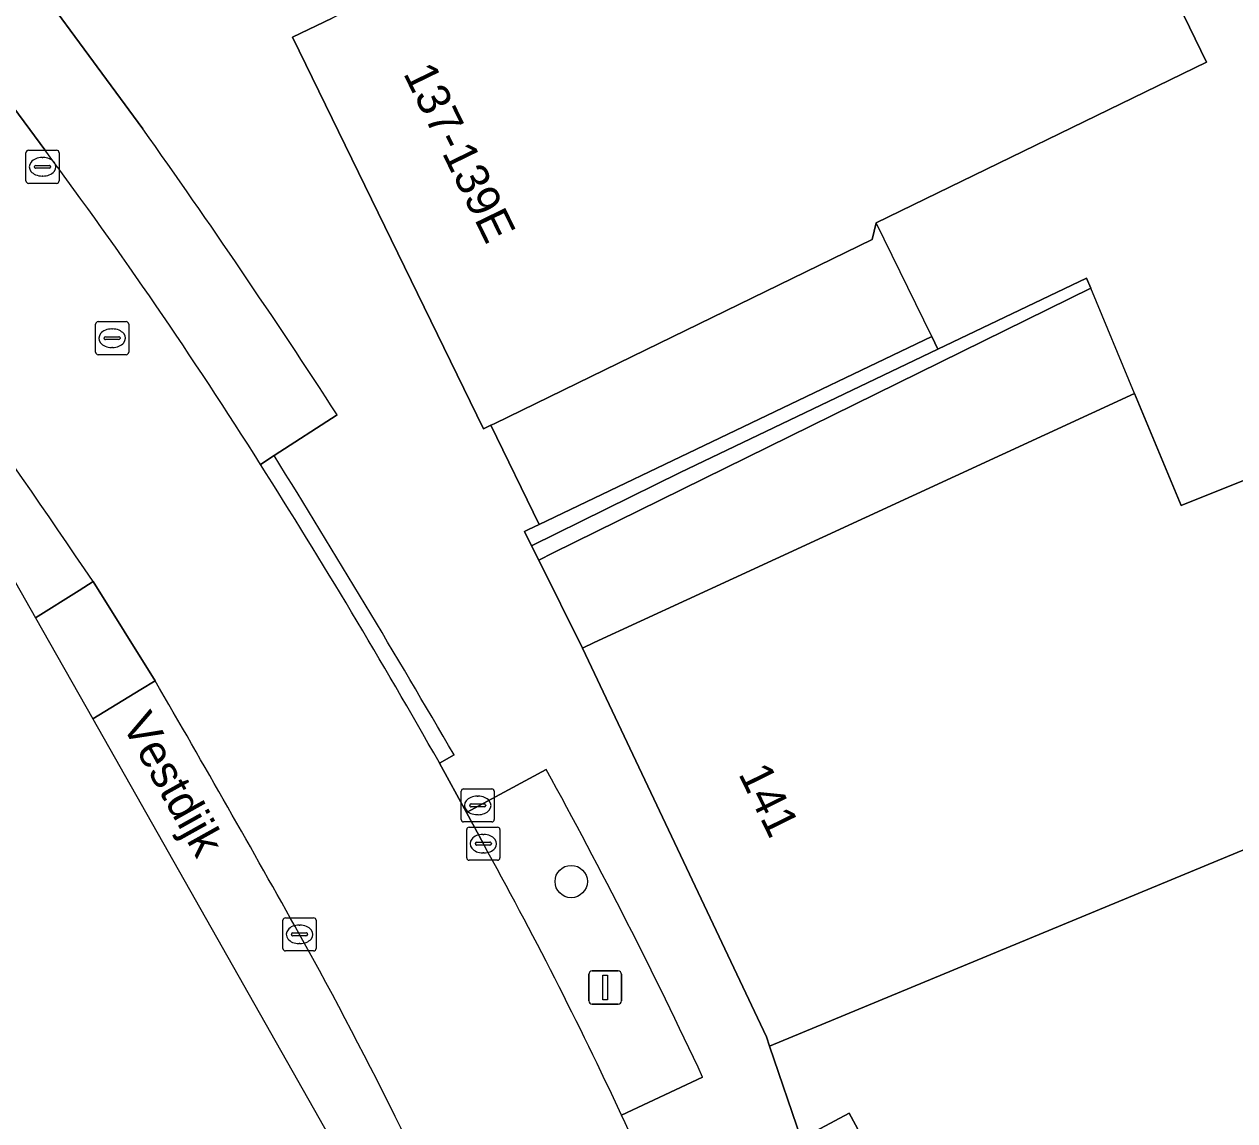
# Model space of a CAD drawing. Extents: x 161771 to 163125, y 382475 to 383179.
# Drawn here: x 161849.11 to 161885.7, y 382935.76 to 382968.91 of the extents above; entities that cross this region are included whole.
import ezdxf

# ---------------------------------------------------------------- set-up
doc = ezdxf.new("R2010")
doc.units = 0
for name, color, linetype in [('IMGEO_Berm_groen', 7, 'Continuous'), ('IMGEO_Berm_open', 7, 'Continuous'), ('IMGEO_Boom', 7, 'Continuous'), ('IMGEO_Erf', 7, 'Continuous'), ('IMGEO_Groenvoorziening', 7, 'Continuous'), ('IMGEO_Kolk', 7, 'Continuous'), ('IMGEO_Lichtmast', 7, 'Continuous'), ('IMGEO_Openbare_ruimte_label', 7, 'Continuous'), ('IMGEO_Pand', 7, 'Continuous'), ('IMGEO_Pand_nummerreeks', 7, 'Continuous'), ('IMGEO_Pand_overbouw', 7, 'Continuous'), ('IMGEO_Parkeervlak_open', 7, 'Continuous'), ('IMGEO_Rijbaan_lokaal_gesloten', 7, 'Continuous'), ('IMGEO_Rioolput', 7, 'Continuous'), ('IMGEO_Voetpad_gesloten', 7, 'Continuous'), ('IMGEO_Voetpad_open', 7, 'Continuous')]:
    doc.layers.add(name, color=color, linetype=linetype)

msp = doc.modelspace()

# ---------------------------------------------------------------- linework, layer by layer
at = {"layer": 'IMGEO_Berm_groen'}
for points in [[(161842.497, 382964.43), (161840.75, 382966.75), (161840.605, 382966.944), (161840.46, 382966.837), (161849.456, 382950.963)], [(161849.456, 382950.963), (161850.768, 382951.788), (161851.196, 382952.057)], [(161853.066, 382949.061), (161852.636, 382948.797), (161851.186, 382947.909), (161861.929, 382928.95)]]:
    msp.add_lwpolyline(points, dxfattribs=at)
for centre, radius, start, end in [((161487.708, 382705.746), 439.082, 34.12276, 36.09651), ((161391.527, 382681.099), 533.687, 29.1915, 30.13879), ((161741.293, 382876.868), 132.861, 23.3392, 29.0561)]:
    msp.add_arc(centre, radius, start, end, dxfattribs=at)
at = {"layer": 'IMGEO_Berm_open'}
msp.add_lwpolyline([(161851.186, 382947.909), (161852.636, 382948.797), (161853.066, 382949.061), (161851.196, 382952.057), (161850.768, 382951.788), (161849.456, 382950.963), (161851.186, 382947.909)], dxfattribs=at)
at = {"layer": 'IMGEO_Boom'}
msp.add_circle((161865.643, 382942.991), 0.489, dxfattribs=at)
at = {"layer": 'IMGEO_Erf'}
msp.add_lwpolyline([(161893.122, 382976.882), (161882.624, 382972.332), (161884.848, 382967.756), (161874.864, 382962.903), (161874.742, 382962.398), (161867.488, 382958.862), (161863.319, 382956.83), (161863.218, 382956.781), (161864.677, 382953.785), (161876.544, 382959.464), (161876.725, 382959.085), (161881.218, 382961.232), (161881.345, 382960.928), (161865.097, 382952.924), (161864.661, 382952.709), (161865.985, 382950.05), (161866.335, 382950.212), (161870.54, 382952.151), (161882.667, 382957.741), (161884.075, 382954.353), (161888.051, 382955.95)], dxfattribs=at)
at = {"layer": 'IMGEO_Groenvoorziening'}
for points in [[(161864.887, 382946.375), (161862.477, 382945.075)], [(161862.477, 382945.075), (161862.988, 382944.135)], [(161867.165, 382935.93), (161869.615, 382937.08)]]:
    msp.add_lwpolyline(points, dxfattribs=at)
for centre, radius, start, end in [((161729.158, 382871.485), 155.019, 25.03309, 28.8882), ((161744.223, 382878.508), 135.691, 25.03551, 28.92395)]:
    msp.add_arc(centre, radius, start, end, dxfattribs=at)
at = {"layer": 'IMGEO_Kolk'}
for p, q in [((161862.562, 382944.635), (161863.414, 382944.635)), ((161862.487, 382943.709), (161862.487, 382944.561)), ((161862.975, 382944.415), (161863, 382944.415)), ((161863.488, 382944.561), (161863.488, 382943.709)), ((161862.746, 382944.129), (161862.746, 382944.141)), ((161863.184, 382944.092), (161862.786, 382944.092)), ((161862.789, 382944.178), (161863.187, 382944.178)), ((161863.23, 382944.141), (161863.23, 382944.129)), ((161863.414, 382943.635), (161862.562, 382943.635)), ((161862.998, 382943.855), (161862.973, 382943.855)), ((161856.932, 382940.968), (161856.932, 382941.82)), ((161857.007, 382941.894), (161857.859, 382941.894)), ((161857.933, 382941.82), (161857.933, 382940.968)), ((161857.191, 382941.388), (161857.191, 382941.4)), ((161857.629, 382941.351), (161857.231, 382941.351)), ((161857.234, 382941.437), (161857.632, 382941.437)), ((161857.42, 382941.674), (161857.445, 382941.674)), ((161857.675, 382941.4), (161857.675, 382941.388)), ((161857.443, 382941.114), (161857.418, 382941.114)), ((161857.859, 382940.894), (161857.007, 382940.894))]:
    msp.add_line(p, q, dxfattribs=at)
for points in [[(161862.562, 382944.635), (161863.414, 382944.635)], [(161862.487, 382943.709), (161862.487, 382944.561)], [(161863.488, 382944.561), (161863.488, 382943.709)], [(161863.414, 382943.635), (161862.562, 382943.635)], [(161856.932, 382940.968), (161856.932, 382941.82)], [(161857.007, 382941.894), (161857.859, 382941.894)], [(161857.933, 382941.82), (161857.933, 382940.968)], [(161857.859, 382940.894), (161857.007, 382940.894)]]:
    msp.add_lwpolyline(points, dxfattribs=at)
for centre, radius, start, end in [((161862.564, 382944.559), 0.0765, 91.552, 178.448), ((161862.564, 382944.559), 0.0765, 91.552, 178.448), ((161863.412, 382944.559), 0.0765, 1.552, 88.448), ((161863.412, 382944.559), 0.0765, 1.552, 88.448), ((161862.786, 382944.138), 0.0403, 85.8775, 175.7526), ((161862.783, 382944.128), 0.0366, 178.938, 274.7102), ((161863.187, 382944.135), 0.043, 264.8664, 352.4533), ((161863.191, 382944.14), 0.0386, 1.7309, 96.639), ((161862.564, 382943.711), 0.0765, 181.552, 268.448), ((161862.564, 382943.711), 0.0765, 181.552, 268.448), ((161863.412, 382943.711), 0.0765, 271.552, 358.448), ((161863.412, 382943.711), 0.0765, 271.552, 358.448), ((161857.009, 382941.818), 0.0765, 91.552, 178.448), ((161857.009, 382941.818), 0.0765, 91.552, 178.448), ((161857.857, 382941.818), 0.0765, 1.552, 88.448), ((161857.857, 382941.818), 0.0765, 1.552, 88.448), ((161857.231, 382941.397), 0.0403, 85.8775, 175.7526), ((161857.228, 382941.387), 0.0366, 178.938, 274.7102), ((161857.632, 382941.394), 0.043, 264.8664, 352.4533), ((161857.636, 382941.399), 0.0386, 1.7309, 96.639), ((161857.009, 382940.97), 0.0765, 181.552, 268.448), ((161857.009, 382940.97), 0.0765, 181.552, 268.448), ((161857.857, 382940.97), 0.0765, 271.552, 358.448), ((161857.857, 382940.97), 0.0765, 271.552, 358.448)]:
    msp.add_arc(centre, radius, start, end, dxfattribs=at)
for centre, major_axis, ratio, start_param, end_param in [((161862.974, 382944.135), (-0.387, 0.002), 0.722429, 4.712389, 7.853982), ((161862.999, 382944.135), (-0.39, 0.002), 0.717154, 1.570796, 4.712389), ((161857.419, 382941.394), (-0.387, 0.002), 0.722429, 4.712389, 7.853982), ((161857.444, 382941.394), (-0.39, 0.002), 0.717154, 1.570796, 4.712389)]:
    msp.add_ellipse(centre, major_axis=major_axis, ratio=ratio, start_param=start_param, end_param=end_param, dxfattribs=at)
at = {"layer": 'IMGEO_Lichtmast'}
for p, q in [((161866.275, 382940.287), (161867.065, 382940.287)), ((161867.065, 382940.287), (161866.275, 382940.287)), ((161866.175, 382939.387), (161866.175, 382940.187)), ((161866.175, 382940.187), (161866.175, 382939.387)), ((161867.165, 382940.187), (161867.165, 382939.387)), ((161867.165, 382939.387), (161867.165, 382940.187)), ((161867.065, 382939.287), (161866.275, 382939.287)), ((161866.275, 382939.287), (161867.065, 382939.287))]:
    msp.add_line(p, q, dxfattribs=at)
msp.add_lwpolyline([(161866.595, 382940.162), (161866.745, 382940.162), (161866.745, 382939.412), (161866.595, 382939.412), (161866.595, 382940.162)], dxfattribs=at)
for centre, start, end in [((161866.275, 382940.187), 90, 180), ((161866.275, 382940.187), 90, 180), ((161867.065, 382940.187), 0, 90), ((161867.065, 382940.187), 360, 90), ((161866.275, 382939.387), 180, 270), ((161866.275, 382939.387), 180, 270), ((161867.065, 382939.387), 270, 0), ((161867.065, 382939.387), 270, 0)]:
    msp.add_arc(centre, 0.1, start, end, dxfattribs=at)
at = {"layer": 'IMGEO_Pand'}
for points in [[(161930.63, 382968.223), (161928.8, 382972.408), (161928.723, 382972.589), (161924.986, 382970.947), (161921.047, 382979.91), (161916.558, 382977.937), (161911.485, 382975.708), (161902.746, 382971.82), (161906.319, 382963.102), (161888.181, 382955.704), (161888.051, 382955.95), (161884.075, 382954.353), (161882.667, 382957.741), (161870.54, 382952.151), (161866.335, 382950.212), (161865.985, 382950.05), (161871.542, 382938.295), (161871.639, 382938.01), (161922.476, 382959.072), (161922.636, 382958.708), (161932.987, 382962.833)], [(161884.848, 382967.756), (161882.624, 382972.332), (161879.099, 382979.173), (161858.418, 382969.092), (161857.222, 382968.509), (161862.993, 382956.671), (161863.218, 382956.781), (161863.319, 382956.83), (161867.488, 382958.862), (161874.742, 382962.398), (161874.864, 382962.903)], [(161881.345, 382960.928), (161881.218, 382961.232), (161876.725, 382959.085), (161868.933, 382955.352), (161864.447, 382953.142), (161864.661, 382952.709), (161865.097, 382952.924)], [(161876.725, 382959.085), (161876.544, 382959.464), (161864.677, 382953.785), (161864.355, 382953.631), (161864.234, 382953.573), (161864.447, 382953.142), (161868.933, 382955.352)], [(161930.525, 382940.74), (161922.636, 382958.708), (161922.476, 382959.072), (161871.639, 382938.01), (161872.596, 382935.209), (161874.04, 382935.993), (161875.333, 382933.611), (161875.827, 382932.701), (161878.65, 382927.499), (161875.633, 382926.283), (161877.534, 382920.651), (161877.894, 382919.583), (161878.1, 382918.971), (161878.103, 382918.961), (161887.918, 382923.05), (161890.704, 382924.211), (161901.736, 382928.807), (161909.349, 382931.979)]]:
    msp.add_lwpolyline(points, close=True, dxfattribs=at)
at = {"layer": 'IMGEO_Pand_overbouw'}
for points in [[(161876.544, 382959.464), (161874.864, 382962.903), (161874.742, 382962.398), (161867.488, 382958.862), (161863.319, 382956.83), (161863.218, 382956.781), (161864.677, 382953.785)], [(161882.667, 382957.741), (161881.345, 382960.928), (161881.218, 382961.232), (161876.725, 382959.085), (161868.933, 382955.352), (161864.447, 382953.142), (161864.661, 382952.709), (161865.985, 382950.05), (161866.335, 382950.212), (161870.54, 382952.151)], [(161875.827, 382932.701), (161875.333, 382933.611), (161874.04, 382935.993), (161872.596, 382935.209), (161875.633, 382926.283), (161878.65, 382927.499)]]:
    msp.add_lwpolyline(points, close=True, dxfattribs=at)
at = {"layer": 'IMGEO_Parkeervlak_open'}
for points in [[(161852.699, 382965.739), (161848.041, 382972.059), (161845.801, 382970.442), (161849.761, 382965.067)], [(161856.251, 382955.601), (161856.664, 382955.868), (161858.57, 382957.1)]]:
    msp.add_lwpolyline(points, dxfattribs=at)
for centre, radius, start, end in [((161644.92, 382818.219), 254.822, 33.02538, 35.37409), ((161729.878, 382875.916), 149.398, 32.23364, 36.63634)]:
    msp.add_arc(centre, radius, start, end, dxfattribs=at)
at = {"layer": 'IMGEO_Rijbaan_lokaal_gesloten'}
for points in [[(161849.761, 382965.067), (161845.801, 382970.442), (161840.75, 382966.75), (161842.497, 382964.43)], [(161851.196, 382952.057), (161853.066, 382949.061)], [(161862.988, 382944.135), (161862.477, 382945.075), (161861.667, 382946.565), (161861.65, 382946.595)]]:
    msp.add_lwpolyline(points, dxfattribs=at)
for centre, radius, start, end in [((161729.878, 382875.916), 149.398, 32.23364, 36.63634), ((161487.708, 382705.746), 439.082, 34.12276, 36.09651), ((161677.494, 382842.317), 211.63, 29.52068, 32.36379), ((161391.527, 382681.099), 533.687, 29.1915, 30.13879), ((161744.223, 382878.508), 135.691, 25.03551, 28.92395), ((161741.293, 382876.868), 132.861, 23.3392, 29.0561), ((161741.685, 382877.463), 138.433, 23.31788, 24.98306)]:
    msp.add_arc(centre, radius, start, end, dxfattribs=at)
at = {"layer": 'IMGEO_Rioolput'}
for p, q in [((161849.165, 382964.169), (161849.165, 382965.021)), ((161849.24, 382965.095), (161850.092, 382965.095)), ((161849.653, 382964.875), (161849.678, 382964.875)), ((161850.166, 382965.021), (161850.166, 382964.169)), ((161849.424, 382964.589), (161849.424, 382964.601)), ((161849.862, 382964.552), (161849.464, 382964.552)), ((161849.467, 382964.638), (161849.865, 382964.638)), ((161849.908, 382964.601), (161849.908, 382964.589)), ((161850.092, 382964.095), (161849.24, 382964.095)), ((161849.676, 382964.315), (161849.651, 382964.315)), ((161851.269, 382958.989), (161851.269, 382959.841)), ((161851.344, 382959.915), (161852.196, 382959.915)), ((161851.757, 382959.695), (161851.782, 382959.695)), ((161852.27, 382959.841), (161852.27, 382958.989)), ((161851.528, 382959.409), (161851.528, 382959.421)), ((161851.966, 382959.372), (161851.568, 382959.372)), ((161851.571, 382959.458), (161851.969, 382959.458)), ((161852.012, 382959.421), (161852.012, 382959.409)), ((161852.196, 382958.915), (161851.344, 382958.915)), ((161851.78, 382959.135), (161851.755, 382959.135)), ((161862.393, 382945.792), (161863.245, 382945.792)), ((161862.318, 382944.866), (161862.318, 382945.718)), ((161862.806, 382945.572), (161862.831, 382945.572)), ((161863.319, 382945.718), (161863.319, 382944.866)), ((161862.577, 382945.286), (161862.577, 382945.298)), ((161863.015, 382945.249), (161862.617, 382945.249)), ((161862.62, 382945.335), (161863.018, 382945.335)), ((161862.829, 382945.012), (161862.804, 382945.012)), ((161863.061, 382945.298), (161863.061, 382945.286)), ((161863.245, 382944.792), (161862.393, 382944.792))]:
    msp.add_line(p, q, dxfattribs=at)
for points in [[(161849.165, 382964.169), (161849.165, 382965.021)], [(161849.24, 382965.095), (161850.092, 382965.095)], [(161850.166, 382965.021), (161850.166, 382964.169)], [(161850.092, 382964.095), (161849.24, 382964.095)], [(161851.269, 382958.989), (161851.269, 382959.841)], [(161851.344, 382959.915), (161852.196, 382959.915)], [(161852.27, 382959.841), (161852.27, 382958.989)], [(161852.196, 382958.915), (161851.344, 382958.915)], [(161862.393, 382945.792), (161863.245, 382945.792)], [(161862.318, 382944.866), (161862.318, 382945.718)], [(161863.319, 382945.718), (161863.319, 382944.866)], [(161863.245, 382944.792), (161862.393, 382944.792)]]:
    msp.add_lwpolyline(points, dxfattribs=at)
for centre, radius, start, end in [((161849.242, 382965.019), 0.0765, 91.552, 178.448), ((161849.242, 382965.019), 0.0765, 91.552, 178.448), ((161850.09, 382965.019), 0.0765, 1.552, 88.448), ((161850.09, 382965.019), 0.0765, 1.552, 88.448), ((161849.464, 382964.598), 0.0403, 85.8775, 175.7526), ((161849.461, 382964.588), 0.0366, 178.938, 274.7102), ((161849.865, 382964.595), 0.043, 264.8664, 352.4533), ((161849.869, 382964.6), 0.0386, 1.7309, 96.639), ((161849.242, 382964.171), 0.0765, 181.552, 268.448), ((161849.242, 382964.171), 0.0765, 181.552, 268.448), ((161850.09, 382964.171), 0.0765, 271.552, 358.448), ((161850.09, 382964.171), 0.0765, 271.552, 358.448), ((161851.346, 382959.839), 0.0765, 91.552, 178.448), ((161851.346, 382959.839), 0.0765, 91.552, 178.448), ((161852.194, 382959.839), 0.0765, 1.552, 88.448), ((161852.194, 382959.839), 0.0765, 1.552, 88.448), ((161851.568, 382959.418), 0.0403, 85.8775, 175.7526), ((161851.565, 382959.408), 0.0366, 178.938, 274.7102), ((161851.969, 382959.415), 0.043, 264.8664, 352.4533), ((161851.973, 382959.42), 0.0386, 1.7309, 96.639), ((161851.346, 382958.991), 0.0765, 181.552, 268.448), ((161851.346, 382958.991), 0.0765, 181.552, 268.448), ((161852.194, 382958.991), 0.0765, 271.552, 358.448), ((161852.194, 382958.991), 0.0765, 271.552, 358.448), ((161862.395, 382945.716), 0.0765, 91.552, 178.448), ((161862.395, 382945.716), 0.0765, 91.552, 178.448), ((161863.243, 382945.716), 0.0765, 1.552, 88.448), ((161863.243, 382945.716), 0.0765, 1.552, 88.448), ((161862.617, 382945.295), 0.0403, 85.8775, 175.7526), ((161862.614, 382945.285), 0.0366, 178.938, 274.7102), ((161863.018, 382945.292), 0.043, 264.8664, 352.4533), ((161863.022, 382945.297), 0.0386, 1.7309, 96.639), ((161862.395, 382944.868), 0.0765, 181.552, 268.448), ((161862.395, 382944.868), 0.0765, 181.552, 268.448), ((161863.243, 382944.868), 0.0765, 271.552, 358.448), ((161863.243, 382944.868), 0.0765, 271.552, 358.448)]:
    msp.add_arc(centre, radius, start, end, dxfattribs=at)
for centre, major_axis, ratio, start_param, end_param in [((161849.652, 382964.595), (-0.387, 0.002), 0.722429, 4.712389, 7.853982), ((161849.677, 382964.595), (-0.39, 0.002), 0.717154, 1.570796, 4.712389), ((161851.756, 382959.415), (-0.387, 0.002), 0.722429, 4.712389, 7.853982), ((161851.781, 382959.415), (-0.39, 0.002), 0.717154, 1.570796, 4.712389), ((161862.805, 382945.292), (-0.387, 0.002), 0.722429, 4.712389, 7.853982), ((161862.83, 382945.292), (-0.39, 0.002), 0.717154, 1.570796, 4.712389)]:
    msp.add_ellipse(centre, major_axis=major_axis, ratio=ratio, start_param=start_param, end_param=end_param, dxfattribs=at)
at = {"layer": 'IMGEO_Voetpad_gesloten'}
for points in [[(161856.664, 382955.868), (161856.251, 382955.601)], [(161861.65, 382946.595), (161861.667, 382946.565), (161862.102, 382946.817)]]:
    msp.add_lwpolyline(points, dxfattribs=at)
for centre, radius, start, end in [((161677.494, 382842.317), 211.63, 29.52068, 32.36379), ((161564.371, 382774.094), 344.205, 30.11934, 31.87704)]:
    msp.add_arc(centre, radius, start, end, dxfattribs=at)
at = {"layer": 'IMGEO_Voetpad_open'}
for points in [[(161824.393, 382998.401), (161824.529, 382998.227), (161824.927, 382998.545), (161830.006, 382992.304), (161831.751, 382993.703), (161837.893, 382985.754), (161844.885, 382976.322), (161842.7, 382974.705), (161845.643, 382970.657), (161845.801, 382970.442), (161848.041, 382972.059), (161852.699, 382965.739)], [(161879.208, 382915.457), (161878.103, 382918.961), (161878.1, 382918.971), (161877.894, 382919.583), (161877.534, 382920.651), (161875.633, 382926.283), (161878.65, 382927.499), (161875.827, 382932.701), (161875.333, 382933.611), (161874.04, 382935.993), (161872.596, 382935.209), (161871.639, 382938.01), (161871.542, 382938.295), (161865.985, 382950.05), (161864.661, 382952.709), (161864.447, 382953.142), (161864.234, 382953.573), (161864.355, 382953.631), (161864.677, 382953.785), (161863.218, 382956.781), (161862.993, 382956.671), (161857.222, 382968.509), (161858.418, 382969.092)], [(161858.57, 382957.1), (161856.664, 382955.868)], [(161862.102, 382946.817), (161861.667, 382946.565), (161862.477, 382945.075), (161864.887, 382946.375)], [(161869.615, 382937.08), (161867.165, 382935.93)]]:
    msp.add_lwpolyline(points, dxfattribs=at)
for centre, radius, start, end in [((161644.92, 382818.219), 254.822, 33.02538, 35.37409), ((161564.371, 382774.094), 344.205, 30.11934, 31.87704), ((161729.158, 382871.485), 155.019, 25.03309, 28.8882), ((161741.685, 382877.463), 138.433, 23.31788, 24.98306)]:
    msp.add_arc(centre, radius, start, end, dxfattribs=at)

# ---------------------------------------------------------------- texts
at = {"layer": 'IMGEO_Openbare_ruimte_label'}
msp.add_text('Vestdijk', height=1, rotation=299.2048, dxfattribs=at).set_placement((161852.047, 382947.743))
at = {"layer": 'IMGEO_Pand_nummerreeks'}
for s, rotation, p in [('137-139E', 295.9892, (161860.555, 382967.424)), ('141', 296.2069, (161870.682, 382946.249))]:
    msp.add_text(s, height=1, rotation=rotation, dxfattribs=at).set_placement(p)

doc.saveas('drawing.dxf')
